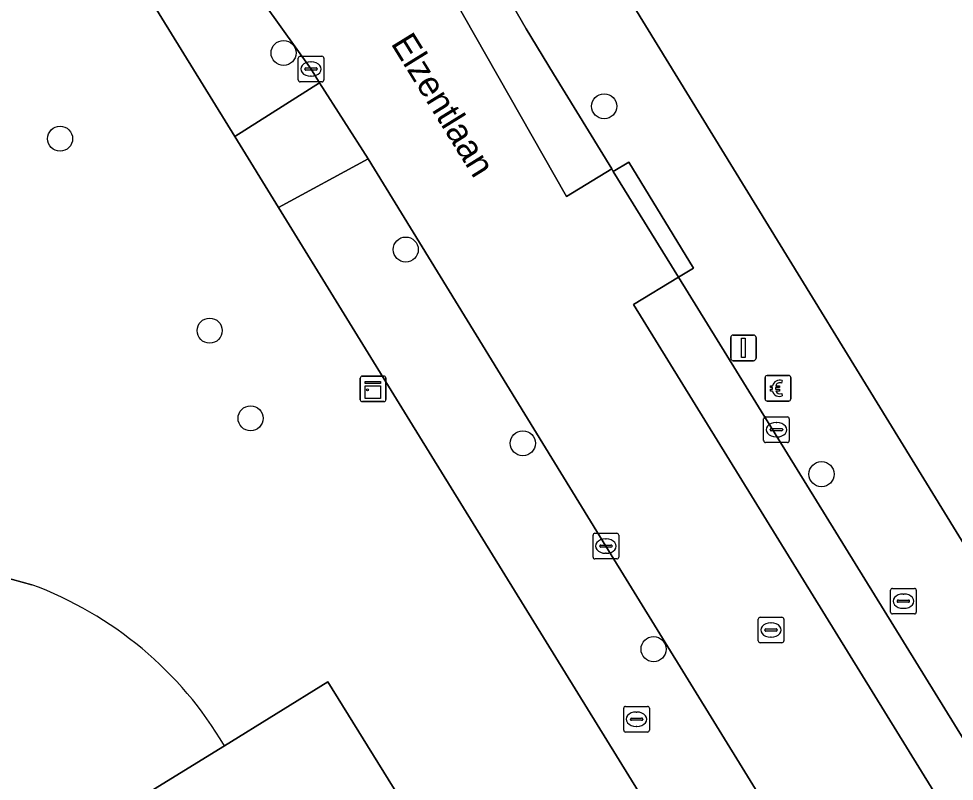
# Model space of a CAD drawing. Extents: x 161347 to 161881, y 382161 to 382804.
# Drawn here: x 161527.17 to 161563.7, y 382505.01 to 382534.8 of the extents above; entities that cross this region are included whole.
import ezdxf

# ---------------------------------------------------------------- set-up
doc = ezdxf.new("R2010")
doc.units = 0
for name, color, linetype in [('IMGEO_Betaalautomaat', 7, 'Continuous'), ('IMGEO_Boom', 7, 'Continuous'), ('IMGEO_Brandkraan', 7, 'Continuous'), ('IMGEO_Erf', 7, 'Continuous'), ('IMGEO_Groenvoorziening', 7, 'Continuous'), ('IMGEO_Kast', 7, 'Continuous'), ('IMGEO_Kolk', 7, 'Continuous'), ('IMGEO_Lichtmast', 7, 'Continuous'), ('IMGEO_Openbare_ruimte_label', 7, 'Continuous'), ('IMGEO_Pand', 7, 'Continuous'), ('IMGEO_Parkeervlak_gesloten', 7, 'Continuous'), ('IMGEO_Rijbaan_lokaal_gesloten', 7, 'Continuous'), ('IMGEO_Rioolput', 7, 'Continuous'), ('IMGEO_Voetpad_open', 7, 'Continuous')]:
    doc.layers.add(name, color=color, linetype=linetype)

msp = doc.modelspace()

# ---------------------------------------------------------------- linework, layer by layer
at = {"layer": 'IMGEO_Betaalautomaat'}
for p, q in [((161556.312, 382519.939), (161556.312, 382520.78)), ((161556.312, 382520.78), (161556.312, 382519.939)), ((161556.387, 382520.863), (161557.228, 382520.863)), ((161557.228, 382520.863), (161556.387, 382520.863)), ((161556.974, 382520.668), (161556.957, 382520.568)), ((161557.311, 382520.789), (161557.311, 382519.948)), ((161557.311, 382519.948), (161557.311, 382520.789)), ((161556.595, 382520.327), (161556.595, 382520.395)), ((161556.716, 382520.395), (161556.716, 382520.327)), ((161556.961, 382520.162), (161556.983, 382520.075)), ((161557.237, 382519.864), (161556.396, 382519.864)), ((161556.396, 382519.864), (161557.237, 382519.864))]:
    msp.add_line(p, q, dxfattribs=at)
for points in [[(161556.595, 382520.395), (161556.526, 382520.395), (161556.526, 382520.464), (161556.605, 382520.464)], [(161556.6, 382520.258), (161556.526, 382520.258), (161556.526, 382520.327), (161556.595, 382520.327)], [(161556.727, 382520.464), (161556.874, 382520.464), (161556.874, 382520.395), (161556.716, 382520.395)], [(161556.716, 382520.327), (161556.874, 382520.327), (161556.874, 382520.258), (161556.73, 382520.258)]]:
    msp.add_lwpolyline(points, dxfattribs=at)
for centre, radius, start, end in [((161556.39, 382520.786), 0.0779, 92.4484, 184.2845), ((161556.39, 382520.786), 0.0779, 92.4484, 184.2845), ((161556.888, 382520.388), 0.293, 73.014, 165.0139), ((161557.234, 382520.786), 0.0779, 2.4484, 94.2845), ((161557.234, 382520.786), 0.0779, 2.4484, 94.2845), ((161556.894, 382520.401), 0.179, 69.3236, 159.5683), ((161556.39, 382519.942), 0.0779, 182.4484, 274.2845), ((161556.39, 382519.942), 0.0779, 182.4484, 274.2845), ((161556.861, 382520.313), 0.267, 191.8096, 297.0389), ((161556.894, 382520.328), 0.179, 202.7625, 291.8693), ((161557.234, 382519.942), 0.0779, 272.4484, 4.2845), ((161557.234, 382519.942), 0.0779, 272.4484, 4.2845)]:
    msp.add_arc(centre, radius, start, end, dxfattribs=at)
at = {"layer": 'IMGEO_Boom'}
for centre in [(161537.513, 382533.462), (161550.03, 382531.379), (161528.79, 382530.113), (161542.284, 382525.784), (161534.628, 382522.615), (161536.226, 382519.191), (161546.855, 382518.217), (161558.515, 382517.011), (161551.957, 382510.176)]:
    msp.add_circle(centre, 0.489, dxfattribs=at)
at = {"layer": 'IMGEO_Brandkraan'}
for p, q in [((161561.212, 382511.624), (161561.212, 382512.476)), ((161561.287, 382512.55), (161562.139, 382512.55)), ((161561.7, 382512.33), (161561.725, 382512.33)), ((161562.213, 382512.476), (161562.213, 382511.624)), ((161561.471, 382512.044), (161561.471, 382512.056)), ((161561.909, 382512.007), (161561.511, 382512.007)), ((161561.514, 382512.093), (161561.912, 382512.093)), ((161561.955, 382512.056), (161561.955, 382512.044)), ((161562.139, 382511.55), (161561.287, 382511.55)), ((161561.723, 382511.77), (161561.698, 382511.77))]:
    msp.add_line(p, q, dxfattribs=at)
for points in [[(161561.212, 382511.624), (161561.212, 382512.476)], [(161561.287, 382512.55), (161562.139, 382512.55)], [(161562.213, 382512.476), (161562.213, 382511.624)], [(161562.139, 382511.55), (161561.287, 382511.55)]]:
    msp.add_lwpolyline(points, dxfattribs=at)
for centre, radius, start, end in [((161561.289, 382512.474), 0.0765, 91.552, 178.448), ((161561.289, 382512.474), 0.0765, 91.552, 178.448), ((161562.137, 382512.474), 0.0765, 1.552, 88.448), ((161562.137, 382512.474), 0.0765, 1.552, 88.448), ((161561.511, 382512.053), 0.0403, 85.8775, 175.7526), ((161561.508, 382512.043), 0.0366, 178.938, 274.7102), ((161561.912, 382512.05), 0.043, 264.8664, 352.4533), ((161561.916, 382512.055), 0.0386, 1.7309, 96.639), ((161561.289, 382511.626), 0.0765, 181.552, 268.448), ((161561.289, 382511.626), 0.0765, 181.552, 268.448), ((161562.137, 382511.626), 0.0765, 271.552, 358.448), ((161562.137, 382511.626), 0.0765, 271.552, 358.448)]:
    msp.add_arc(centre, radius, start, end, dxfattribs=at)
for centre, major_axis, ratio, start_param, end_param in [((161561.699, 382512.05), (-0.387, 0.002), 0.722429, 4.712389, 7.853982), ((161561.724, 382512.05), (-0.39, 0.002), 0.717154, 1.570796, 4.712389)]:
    msp.add_ellipse(centre, major_axis=major_axis, ratio=ratio, start_param=start_param, end_param=end_param, dxfattribs=at)
at = {"layer": 'IMGEO_Erf'}
msp.add_lwpolyline([(161572.092, 382591.77), (161539.981, 382570.178), (161537.341, 382557.85), (161565.95, 382511.235), (161572.292, 382501.343), (161572.851, 382501.493), (161573.727, 382500), (161581.489, 382486.772), (161593.113, 382483.942), (161618.484, 382500), (161639.588, 382513.357), (161643.126, 382515.61), (161643.533, 382515.936), (161628.206, 382532.98), (161623.055, 382540.753), (161664.71, 382578.468), (161661.6, 382581.894), (161665.593, 382585.519), (161669.295, 382588.879)], dxfattribs=at)
at = {"layer": 'IMGEO_Groenvoorziening'}
for points in [[(161554.214, 382500), (161542.448, 382519.098), (161537.314, 382527.427), (161535.608, 382530.194), (161524.1, 382548.864), (161512.013, 382551.566), (161508.958, 382549.917), (161509.001, 382549.792), (161500, 382543.743), (161497.103, 382541.796), (161494.481, 382540.047), (161489.707, 382536.855), (161435.571, 382500.672)], [(161495.848, 382519.776), (161496.857, 382524.389), (161500, 382523.705), (161505.8, 382522.442), (161506.08, 382523.629), (161509.21, 382522.996), (161508.929, 382521.808), (161514.317, 382520.616), (161514.593, 382521.824), (161517.696, 382521.116), (161517.425, 382519.928), (161526.419, 382517.967), (161525.404, 382513.316), (161527.687, 382512.691)], [(161535.204, 382506.4), (161539.238, 382508.903), (161544.762, 382500), (161548.297, 382494.301)]]:
    msp.add_lwpolyline(points, dxfattribs=at)
msp.add_arc((161522.631, 382499.014), 14.582, 30.4342, 69.7136, dxfattribs=at)
at = {"layer": 'IMGEO_Kast'}
for p, q in [((161540.506, 382519.918), (161540.506, 382520.759)), ((161540.506, 382520.759), (161540.506, 382519.918)), ((161540.581, 382520.843), (161541.422, 382520.843)), ((161541.422, 382520.843), (161540.581, 382520.843)), ((161541.506, 382520.768), (161541.506, 382519.927)), ((161541.506, 382519.927), (161541.506, 382520.768)), ((161541.431, 382519.843), (161540.59, 382519.843)), ((161540.59, 382519.843), (161541.431, 382519.843))]:
    msp.add_line(p, q, dxfattribs=at)
for points in [[(161540.701, 382520.633), (161541.301, 382520.633), (161541.301, 382520.548), (161540.701, 382520.548), (161540.701, 382520.633)], [(161540.701, 382520.458), (161541.301, 382520.458), (161541.301, 382519.969), (161540.701, 382519.969), (161540.701, 382520.458)]]:
    msp.add_lwpolyline(points, dxfattribs=at)
msp.add_circle((161540.785, 382520.307), 0.0377, dxfattribs=at)
for centre, start, end in [((161540.584, 382520.765), 92.4484, 184.2845), ((161540.584, 382520.765), 92.4484, 184.2845), ((161541.428, 382520.765), 2.4484, 94.2845), ((161541.428, 382520.765), 2.4484, 94.2845), ((161540.584, 382519.921), 182.4484, 274.2845), ((161540.584, 382519.921), 182.4484, 274.2845), ((161541.428, 382519.921), 272.4484, 4.2845), ((161541.428, 382519.921), 272.4484, 4.2845)]:
    msp.add_arc(centre, 0.0779, start, end, dxfattribs=at)
at = {"layer": 'IMGEO_Kolk'}
for p, q in [((161538.084, 382532.407), (161538.084, 382533.259)), ((161538.159, 382533.333), (161539.011, 382533.333)), ((161538.572, 382533.113), (161538.597, 382533.113)), ((161539.085, 382533.259), (161539.085, 382532.407)), ((161538.343, 382532.827), (161538.343, 382532.839)), ((161538.781, 382532.79), (161538.383, 382532.79)), ((161538.386, 382532.876), (161538.784, 382532.876)), ((161538.827, 382532.839), (161538.827, 382532.827)), ((161538.595, 382532.553), (161538.57, 382532.553)), ((161539.011, 382532.333), (161538.159, 382532.333)), ((161556.331, 382519.245), (161557.183, 382519.245)), ((161556.256, 382518.319), (161556.256, 382519.171)), ((161556.744, 382519.025), (161556.769, 382519.025)), ((161557.257, 382519.171), (161557.257, 382518.319)), ((161556.515, 382518.739), (161556.515, 382518.751)), ((161556.953, 382518.702), (161556.555, 382518.702)), ((161556.558, 382518.788), (161556.956, 382518.788)), ((161556.999, 382518.751), (161556.999, 382518.739)), ((161557.183, 382518.245), (161556.331, 382518.245)), ((161556.767, 382518.465), (161556.742, 382518.465)), ((161549.596, 382513.774), (161549.596, 382514.626)), ((161549.671, 382514.7), (161550.523, 382514.7)), ((161550.084, 382514.48), (161550.109, 382514.48)), ((161550.597, 382514.626), (161550.597, 382513.774)), ((161549.855, 382514.194), (161549.855, 382514.206)), ((161550.293, 382514.157), (161549.895, 382514.157)), ((161549.898, 382514.243), (161550.296, 382514.243)), ((161550.339, 382514.206), (161550.339, 382514.194)), ((161550.107, 382513.92), (161550.082, 382513.92)), ((161550.523, 382513.7), (161549.671, 382513.7))]:
    msp.add_line(p, q, dxfattribs=at)
for points in [[(161538.084, 382532.407), (161538.084, 382533.259)], [(161538.159, 382533.333), (161539.011, 382533.333)], [(161539.085, 382533.259), (161539.085, 382532.407)], [(161539.011, 382532.333), (161538.159, 382532.333)], [(161556.331, 382519.245), (161557.183, 382519.245)], [(161556.256, 382518.319), (161556.256, 382519.171)], [(161557.257, 382519.171), (161557.257, 382518.319)], [(161557.183, 382518.245), (161556.331, 382518.245)], [(161549.596, 382513.774), (161549.596, 382514.626)], [(161549.671, 382514.7), (161550.523, 382514.7)], [(161550.597, 382514.626), (161550.597, 382513.774)], [(161550.523, 382513.7), (161549.671, 382513.7)]]:
    msp.add_lwpolyline(points, dxfattribs=at)
for centre, radius, start, end in [((161538.161, 382533.257), 0.0765, 91.552, 178.448), ((161538.161, 382533.257), 0.0765, 91.552, 178.448), ((161539.009, 382533.257), 0.0765, 1.552, 88.448), ((161539.009, 382533.257), 0.0765, 1.552, 88.448), ((161538.383, 382532.836), 0.0403, 85.8775, 175.7526), ((161538.38, 382532.826), 0.0366, 178.938, 274.7102), ((161538.784, 382532.833), 0.043, 264.8664, 352.4533), ((161538.788, 382532.838), 0.0386, 1.7309, 96.639), ((161538.161, 382532.409), 0.0765, 181.552, 268.448), ((161538.161, 382532.409), 0.0765, 181.552, 268.448), ((161539.009, 382532.409), 0.0765, 271.552, 358.448), ((161539.009, 382532.409), 0.0765, 271.552, 358.448), ((161556.333, 382519.169), 0.0765, 91.552, 178.448), ((161556.333, 382519.169), 0.0765, 91.552, 178.448), ((161557.181, 382519.169), 0.0765, 1.552, 88.448), ((161557.181, 382519.169), 0.0765, 1.552, 88.448), ((161556.555, 382518.748), 0.0403, 85.8775, 175.7526), ((161556.552, 382518.738), 0.0366, 178.938, 274.7102), ((161556.956, 382518.745), 0.043, 264.8664, 352.4533), ((161556.96, 382518.75), 0.0386, 1.7309, 96.639), ((161556.333, 382518.321), 0.0765, 181.552, 268.448), ((161556.333, 382518.321), 0.0765, 181.552, 268.448), ((161557.181, 382518.321), 0.0765, 271.552, 358.448), ((161557.181, 382518.321), 0.0765, 271.552, 358.448), ((161549.673, 382514.624), 0.0765, 91.552, 178.448), ((161549.673, 382514.624), 0.0765, 91.552, 178.448), ((161550.521, 382514.624), 0.0765, 1.552, 88.448), ((161550.521, 382514.624), 0.0765, 1.552, 88.448), ((161549.895, 382514.203), 0.0403, 85.8775, 175.7526), ((161549.892, 382514.193), 0.0366, 178.938, 274.7102), ((161550.296, 382514.2), 0.043, 264.8664, 352.4533), ((161550.3, 382514.205), 0.0386, 1.7309, 96.639), ((161549.673, 382513.776), 0.0765, 181.552, 268.448), ((161549.673, 382513.776), 0.0765, 181.552, 268.448), ((161550.521, 382513.776), 0.0765, 271.552, 358.448), ((161550.521, 382513.776), 0.0765, 271.552, 358.448)]:
    msp.add_arc(centre, radius, start, end, dxfattribs=at)
for centre, major_axis, ratio, start_param, end_param in [((161538.571, 382532.833), (-0.387, 0.002), 0.722429, 4.712389, 7.853982), ((161538.596, 382532.833), (-0.39, 0.002), 0.717154, 1.570796, 4.712389), ((161556.743, 382518.745), (-0.387, 0.002), 0.722429, 4.712389, 7.853982), ((161556.768, 382518.745), (-0.39, 0.002), 0.717154, 1.570796, 4.712389), ((161550.083, 382514.2), (-0.387, 0.002), 0.722429, 4.712389, 7.853982), ((161550.108, 382514.2), (-0.39, 0.002), 0.717154, 1.570796, 4.712389)]:
    msp.add_ellipse(centre, major_axis=major_axis, ratio=ratio, start_param=start_param, end_param=end_param, dxfattribs=at)
at = {"layer": 'IMGEO_Lichtmast'}
for p, q in [((161554.968, 382521.542), (161554.968, 382522.342)), ((161554.968, 382522.342), (161554.968, 382521.542)), ((161555.068, 382522.442), (161555.858, 382522.442)), ((161555.858, 382522.442), (161555.068, 382522.442)), ((161555.958, 382522.342), (161555.958, 382521.542)), ((161555.958, 382521.542), (161555.958, 382522.342)), ((161555.858, 382521.442), (161555.068, 382521.442)), ((161555.068, 382521.442), (161555.858, 382521.442))]:
    msp.add_line(p, q, dxfattribs=at)
msp.add_lwpolyline([(161555.388, 382522.317), (161555.538, 382522.317), (161555.538, 382521.567), (161555.388, 382521.567), (161555.388, 382522.317)], dxfattribs=at)
for centre, start, end in [((161555.068, 382522.342), 90, 180), ((161555.068, 382522.342), 90, 180), ((161555.858, 382522.342), 0, 90), ((161555.858, 382522.342), 360, 90), ((161555.068, 382521.542), 180, 270), ((161555.068, 382521.542), 180, 270), ((161555.858, 382521.542), 270, 0), ((161555.858, 382521.542), 270, 0)]:
    msp.add_arc(centre, 0.1, start, end, dxfattribs=at)
at = {"layer": 'IMGEO_Pand'}
for points in [[(161527.687, 382512.691), (161525.404, 382513.316), (161522.985, 382502.254), (161525.522, 382500.446), (161535.204, 382506.4)], [(161548.297, 382494.301), (161544.762, 382500), (161539.238, 382508.903), (161535.204, 382506.4), (161525.522, 382500.446), (161525.798, 382500), (161534.501, 382485.913), (161536.968, 382481.919), (161545.974, 382467.342), (161551.092, 382470.489), (161559.71, 382475.789), (161550.708, 382490.406)]]:
    msp.add_lwpolyline(points, dxfattribs=at)
msp.add_arc((161522.631, 382499.014), 14.582, 30.4342, 69.7136, dxfattribs=at)
at = {"layer": 'IMGEO_Parkeervlak_gesloten'}
for points in [[(161541.629, 382544.098), (161537.841, 382551.363), (161537.129, 382552.711), (161535.157, 382551.438), (161548.561, 382527.854), (161550.324, 382528.935), (161548.049, 382532.646), (161546.99, 382534.405), (161544.943, 382537.96), (161543.94, 382539.751)], [(161552.932, 382524.704), (161551.177, 382523.64), (161575.005, 382484.986), (161576.74, 382486.091)]]:
    msp.add_lwpolyline(points, close=True, dxfattribs=at)
at = {"layer": 'IMGEO_Rijbaan_lokaal_gesloten'}
msp.add_lwpolyline([(161575.005, 382484.986), (161551.177, 382523.64), (161552.932, 382524.704), (161550.387, 382528.832), (161550.324, 382528.935), (161548.561, 382527.854), (161535.157, 382551.438), (161528.419, 382547.089), (161528.99, 382546.247), (161538.585, 382532.833), (161538.92, 382532.293), (161540.821, 382529.326), (161550.097, 382514.2), (161558.843, 382500)], dxfattribs=at)
at = {"layer": 'IMGEO_Rioolput'}
for p, q in [((161556.042, 382510.498), (161556.042, 382511.35)), ((161556.117, 382511.424), (161556.969, 382511.424)), ((161556.53, 382511.204), (161556.555, 382511.204)), ((161557.043, 382511.35), (161557.043, 382510.498)), ((161556.301, 382510.918), (161556.301, 382510.93)), ((161556.739, 382510.881), (161556.341, 382510.881)), ((161556.344, 382510.967), (161556.742, 382510.967)), ((161556.785, 382510.93), (161556.785, 382510.918)), ((161556.553, 382510.644), (161556.528, 382510.644)), ((161556.969, 382510.424), (161556.117, 382510.424)), ((161550.868, 382507.94), (161551.72, 382507.94)), ((161550.793, 382507.014), (161550.793, 382507.866)), ((161551.281, 382507.72), (161551.306, 382507.72)), ((161551.794, 382507.866), (161551.794, 382507.014)), ((161551.052, 382507.434), (161551.052, 382507.446)), ((161551.49, 382507.397), (161551.092, 382507.397)), ((161551.095, 382507.483), (161551.493, 382507.483)), ((161551.304, 382507.16), (161551.279, 382507.16)), ((161551.536, 382507.446), (161551.536, 382507.434)), ((161551.72, 382506.94), (161550.868, 382506.94))]:
    msp.add_line(p, q, dxfattribs=at)
for points in [[(161556.042, 382510.498), (161556.042, 382511.35)], [(161556.117, 382511.424), (161556.969, 382511.424)], [(161557.043, 382511.35), (161557.043, 382510.498)], [(161556.969, 382510.424), (161556.117, 382510.424)], [(161550.868, 382507.94), (161551.72, 382507.94)], [(161550.793, 382507.014), (161550.793, 382507.866)], [(161551.794, 382507.866), (161551.794, 382507.014)], [(161551.72, 382506.94), (161550.868, 382506.94)]]:
    msp.add_lwpolyline(points, dxfattribs=at)
for centre, radius, start, end in [((161556.119, 382511.348), 0.0765, 91.552, 178.448), ((161556.119, 382511.348), 0.0765, 91.552, 178.448), ((161556.967, 382511.348), 0.0765, 1.552, 88.448), ((161556.967, 382511.348), 0.0765, 1.552, 88.448), ((161556.341, 382510.927), 0.0403, 85.8775, 175.7526), ((161556.338, 382510.917), 0.0366, 178.938, 274.7102), ((161556.742, 382510.924), 0.043, 264.8664, 352.4533), ((161556.746, 382510.929), 0.0386, 1.7309, 96.639), ((161556.119, 382510.5), 0.0765, 181.552, 268.448), ((161556.119, 382510.5), 0.0765, 181.552, 268.448), ((161556.967, 382510.5), 0.0765, 271.552, 358.448), ((161556.967, 382510.5), 0.0765, 271.552, 358.448), ((161550.87, 382507.864), 0.0765, 91.552, 178.448), ((161550.87, 382507.864), 0.0765, 91.552, 178.448), ((161551.718, 382507.864), 0.0765, 1.552, 88.448), ((161551.718, 382507.864), 0.0765, 1.552, 88.448), ((161551.092, 382507.443), 0.0403, 85.8775, 175.7526), ((161551.089, 382507.433), 0.0366, 178.938, 274.7102), ((161551.493, 382507.44), 0.043, 264.8664, 352.4533), ((161551.497, 382507.445), 0.0386, 1.7309, 96.639), ((161550.87, 382507.016), 0.0765, 181.552, 268.448), ((161550.87, 382507.016), 0.0765, 181.552, 268.448), ((161551.718, 382507.016), 0.0765, 271.552, 358.448), ((161551.718, 382507.016), 0.0765, 271.552, 358.448)]:
    msp.add_arc(centre, radius, start, end, dxfattribs=at)
for centre, major_axis, ratio, start_param, end_param in [((161556.529, 382510.924), (-0.387, 0.002), 0.722429, 4.712389, 7.853982), ((161556.554, 382510.924), (-0.39, 0.002), 0.717154, 1.570796, 4.712389), ((161551.28, 382507.44), (-0.387, 0.002), 0.722429, 4.712389, 7.853982), ((161551.305, 382507.44), (-0.39, 0.002), 0.717154, 1.570796, 4.712389)]:
    msp.add_ellipse(centre, major_axis=major_axis, ratio=ratio, start_param=start_param, end_param=end_param, dxfattribs=at)
at = {"layer": 'IMGEO_Voetpad_open'}
for points in [[(161591.558, 382478.875), (161592.518, 382479.481), (161594.999, 382481.125), (161593.113, 382483.942), (161581.489, 382486.772), (161573.727, 382500), (161572.851, 382501.493), (161572.292, 382501.343), (161565.95, 382511.235), (161537.341, 382557.85)], [(161544.943, 382537.96), (161546.99, 382534.405), (161548.049, 382532.646), (161550.324, 382528.935), (161550.387, 382528.832), (161550.995, 382529.201), (161553.512, 382525.056), (161552.932, 382524.704), (161576.74, 382486.091)], [(161561.101, 382496.334), (161558.843, 382500), (161550.097, 382514.2), (161540.821, 382529.326), (161537.314, 382527.427), (161542.448, 382519.098), (161554.214, 382500), (161556.561, 382496.19), (161570.48, 382473.695), (161567.506, 382461.215), (161570.83, 382460.463), (161571.448, 382459.54), (161574.202, 382461.289)]]:
    msp.add_lwpolyline(points, dxfattribs=at)
for points in [[(161528.99, 382546.247), (161528.419, 382547.089), (161527.742, 382547.934), (161527.294, 382548.592), (161527.081, 382548.907), (161526.898, 382549.241), (161526.748, 382549.591), (161526.631, 382549.953), (161526.588, 382550.147), (161524.1, 382548.864), (161535.608, 382530.194), (161538.92, 382532.293), (161538.585, 382532.833)], [(161540.821, 382529.326), (161538.92, 382532.293), (161535.608, 382530.194), (161537.314, 382527.427)], [(161550.995, 382529.201), (161550.387, 382528.832), (161552.932, 382524.704), (161553.512, 382525.056)]]:
    msp.add_lwpolyline(points, close=True, dxfattribs=at)

# ---------------------------------------------------------------- texts
at = {"layer": 'IMGEO_Openbare_ruimte_label'}
msp.add_text('Elzentlaan', height=1, rotation=301.7201, dxfattribs=at).set_placement((161541.681, 382533.831))

doc.saveas('drawing.dxf')
